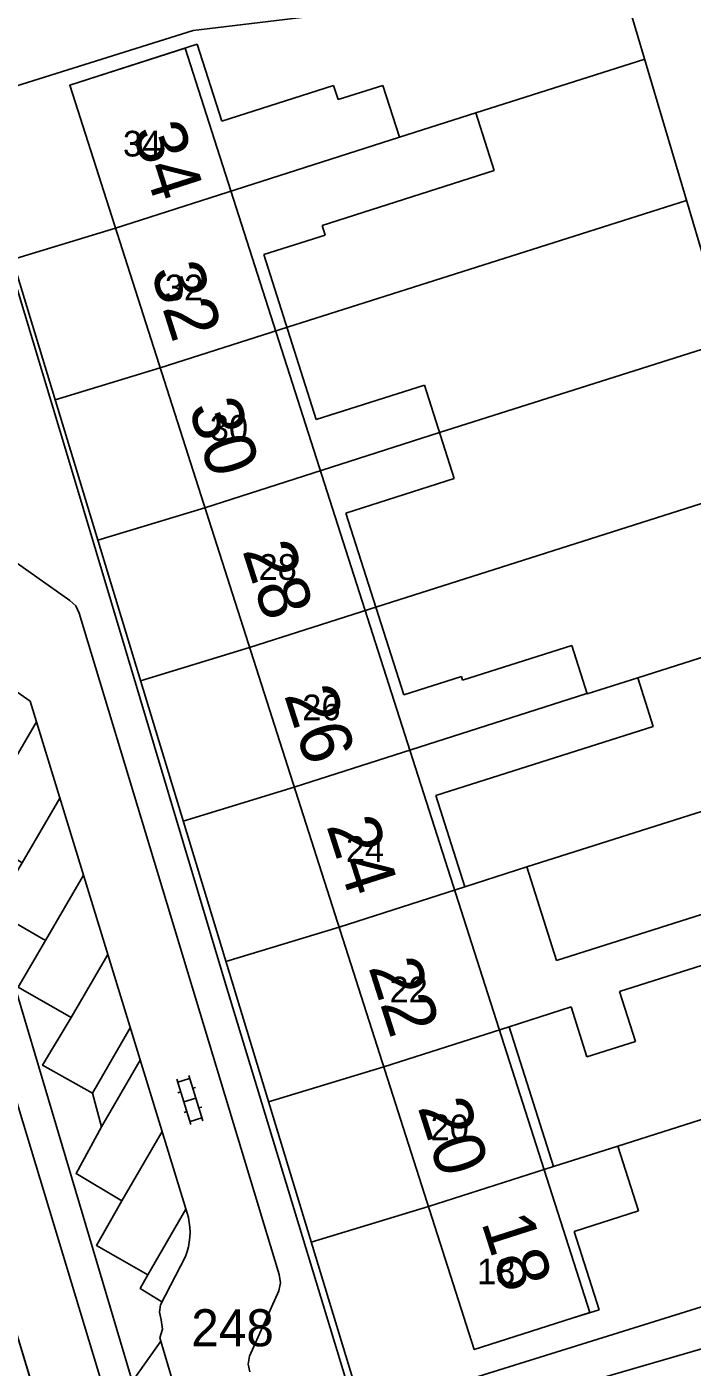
# Model space of a CAD drawing. Extents: x 148816 to 151297, y 399515 to 402500.
# Drawn here: x 149891.4 to 149923.7, y 400923.4 to 400988.6 of the extents above; entities that cross this region are included whole.
import ezdxf

# ---------------------------------------------------------------- set-up
doc = ezdxf.new("R2010")
doc.units = 0
for name, color, linetype in [('B01 Hoofdgebouw  [D] Norm', 7, 'Continuous'), ('B01 Hoofdgebouw  [T] Norm', 7, 'Continuous'), ('B01 hoofgebouw', 7, 'Continuous'), ('B07 Tussenmuur  [D] Norm', 7, 'Continuous'), ('G01 perceelsgrens', 7, 'Continuous'), ('S02 Open verharding  Norm', 7, 'Continuous'), ('T04 Haag heg  [D] Gem', 7, 'Continuous'), ('V00 Kant verharding algemeen  [T] Norm', 7, 'Continuous'), ('V00 Kant verharding algemeen secundair  [T] Gem', 7, 'Continuous'), ('Z01 perceelnummer', 7, 'Continuous'), ('Z02 huisnummer', 7, 'Continuous'), ('Z02 Huisnummer  [Tekst] Norm', 7, 'Continuous')]:
    doc.layers.add(name, color=color, linetype=linetype)

msp = doc.modelspace()

# ---------------------------------------------------------------- linework, layer by layer
at = {"layer": 'B01 Hoofdgebouw  [D] Norm'}
for p, q in [((149900.83, 400984.006), (149899.632, 400987.75)), ((149906.271, 400985.747), (149900.83, 400984.006)), ((149906.491, 400985.058), (149906.271, 400985.747)), ((149908.664, 400985.752), (149906.491, 400985.058)), ((149909.47, 400983.228), (149908.664, 400985.752)), ((149913.185, 400984.414), (149909.47, 400983.228)), ((149914.078, 400981.616), (149913.185, 400984.414)), ((149905.71, 400978.945), (149914.078, 400981.616)), ((149905.86, 400978.473), (149905.71, 400978.945)), ((149902.88, 400977.526), (149905.86, 400978.473)), ((149905.428, 400969.508), (149902.88, 400977.526)), ((149910.694, 400971.181), (149905.428, 400969.508)), ((149912.139, 400966.633), (149910.694, 400971.181)), ((149906.873, 400964.96), (149912.139, 400966.633)), ((149909.679, 400956.127), (149906.873, 400964.96)), ((149917.849, 400958.513), (149912.546, 400956.83)), ((149918.595, 400956.163), (149917.849, 400958.513)), ((149912.486, 400957.019), (149909.679, 400956.127)), ((149912.546, 400956.83), (149912.486, 400957.019)), ((149921.057, 400956.944), (149918.595, 400956.163)), ((149921.808, 400954.578), (149921.057, 400956.944)), ((149911.236, 400951.222), (149921.808, 400954.578)), ((149912.644, 400946.785), (149911.236, 400951.222)), ((149915.659, 400947.75), (149912.644, 400946.785)), ((149917.104, 400943.2), (149915.659, 400947.75)), ((149930.663, 400947.506), (149917.104, 400943.2)), ((149920.174, 400941.696), (149931.378, 400945.255)), ((149920.944, 400939.272), (149920.174, 400941.696)), ((149917.819, 400940.949), (149914.805, 400939.984)), ((149917.819, 400940.949), (149918.589, 400938.524)), ((149916.965, 400933.184), (149914.805, 400939.984)), ((149918.589, 400938.524), (149920.944, 400939.272)), ((149920.091, 400934.184), (149916.965, 400933.184)), ((149921.094, 400931.029), (149920.091, 400934.184)), ((149917.966, 400930.035), (149921.094, 400931.029)), ((149919.179, 400926.219), (149917.966, 400930.035)), ((149917.87, 400925.81), (149919.179, 400926.219))]:
    msp.add_line(p, q, dxfattribs=at)
at = {"layer": 'B01 Hoofdgebouw  [T] Norm'}
for p, q in [((149893.44, 400985.76), (149899.632, 400987.75)), ((149913.11, 400924.29), (149893.44, 400985.76)), ((149881.5, 400955.95), (149897.03, 400904.7)), ((149917.87, 400925.81), (149913.11, 400924.29))]:
    msp.add_line(p, q, dxfattribs=at)
at = {"layer": 'B01 hoofgebouw'}
for points in [[(149917.87, 400925.81), (149913.11, 400924.29), (149893.44, 400985.76), (149898.2, 400987.29)], [(149898.2, 400987.29), (149899.054, 400987.565), (149918.728, 400926.084), (149917.87, 400925.81)], [(149875.93, 400930.55), (149874.48, 400935.34), (149877.24, 400936.18), (149876.99, 400937.03), (149879.98, 400937.94), (149875.1, 400954), (149881.5, 400955.95), (149897.03, 400904.7), (149892.25, 400903.25)]]:
    msp.add_lwpolyline(points, dxfattribs=at)
at = {"layer": 'B07 Tussenmuur  [D] Norm'}
for p, q in [((149909.47, 400983.228), (149895.662, 400978.81)), ((149909.47, 400983.228), (149895.662, 400978.81)), ((149904.031, 400973.996), (149897.837, 400972.014)), ((149904.031, 400973.996), (149897.837, 400972.014)), ((149911.428, 400968.871), (149900.011, 400965.218)), ((149911.428, 400968.871), (149900.011, 400965.218)), ((149908.38, 400960.404), (149902.186, 400958.422)), ((149908.38, 400960.404), (149902.186, 400958.422)), ((149918.59, 400956.179), (149904.361, 400951.626)), ((149918.59, 400956.179), (149904.361, 400951.626)), ((149912.644, 400946.785), (149906.535, 400944.83)), ((149912.644, 400946.785), (149906.535, 400944.83)), ((149914.805, 400939.984), (149908.71, 400938.034)), ((149914.805, 400939.984), (149908.71, 400938.034)), ((149916.965, 400933.184), (149910.885, 400931.238)), ((149916.965, 400933.184), (149910.885, 400931.238))]:
    msp.add_line(p, q, dxfattribs=at)
at = {"layer": 'G01 perceelsgrens'}
for points in [[(149883.6, 401000), (149893.387, 400967.581), (149901.028, 400942.025), (149910.946, 400909.409), (149922.179, 400872.258), (149929.935, 400846.69), (149934.58, 400845.21)], [(149870.121, 400992.183), (149876.273, 400990.292), (149885.433, 400959.843), (149897.728, 400918.553), (149908.208, 400883.742), (149916.979, 400854.398), (149921.351, 400840.367)]]:
    msp.add_lwpolyline(points, dxfattribs=at)
at = {"layer": 'S02 Open verharding  Norm'}
for p, q in [((149898.652, 400937.433), (149899.333, 400935.236)), ((149898.697, 400937.289), (149899.27, 400937.467)), ((149899.225, 400937.61), (149899.906, 400935.413)), ((149898.844, 400936.812), (149898.701, 400936.767)), ((149899.566, 400936.512), (149898.992, 400936.334)), ((149899.561, 400937.034), (149899.418, 400936.989)), ((149899.14, 400935.857), (149898.997, 400935.812)), ((149899.857, 400936.079), (149899.714, 400936.034)), ((149899.288, 400935.379), (149899.861, 400935.557))]:
    msp.add_line(p, q, dxfattribs=at)
at = {"layer": 'T04 Haag heg  [D] Gem'}
for p, q in [((149913.185, 400984.414), (149921.399, 400987.024)), ((149904.031, 400973.996), (149923.433, 400980.162)), ((149890.65, 400977.285), (149895.662, 400978.81)), ((149911.428, 400968.871), (149925.454, 400973.328)), ((149892.727, 400970.459), (149897.837, 400972.014)), ((149908.38, 400960.404), (149927.551, 400966.496)), ((149894.803, 400963.634), (149900.011, 400965.218)), ((149921.057, 400956.944), (149928.488, 400959.305)), ((149896.88, 400956.808), (149902.186, 400958.422)), ((149915.659, 400947.75), (149929.266, 400952.074)), ((149898.956, 400949.982), (149904.361, 400951.626)), ((149901.033, 400943.156), (149906.535, 400944.83)), ((149920.091, 400934.184), (149933.606, 400938.479)), ((149903.109, 400936.33), (149908.71, 400938.034)), ((149905.186, 400929.504), (149910.885, 400931.238))]:
    msp.add_line(p, q, dxfattribs=at)
at = {"layer": 'V00 Kant verharding algemeen  [T] Norm'}
for p, q in [((149932.18, 400840.77), (149883.74, 401000)), ((149890.23, 400962.98), (149893.45, 400960.71)), ((149893.45, 400960.71), (149893.73, 400960.44)), ((149893.73, 400960.44), (149893.9, 400960.09)), ((149893.9, 400960.09), (149903.63, 400927.93)), ((149884.14, 400958.52), (149917.48, 400848.45)), ((149891.51, 400955.81), (149888.16, 400958.15)), ((149899.21, 400930.71), (149891.51, 400955.81)), ((149896.383, 400939.926), (149894.542, 400936.757)), ((149896.866, 400938.351), (149894.984, 400935.111)), ((149899.087, 400931.11), (149897.236, 400927.923)), ((149897.85, 400926.47), (149899.07, 400928.82)), ((149903.63, 400927.93), (149903.69, 400927.53)), ((149903.69, 400927.53), (149903.6, 400927.14)), ((149903.6, 400927.14), (149902.18, 400923.96)), ((149897.8, 400926.1), (149897.85, 400926.47)), ((149897.89, 400925.73), (149897.8, 400926.1)), ((149897.95, 400925.28), (149897.89, 400925.73)), ((149897.82, 400924.85), (149897.95, 400925.28)), ((149897.82, 400924.85), (149897.868, 400924.69)), ((149902.18, 400923.96), (149902.12, 400923.58)), ((149902.12, 400923.58), (149902.2, 400923.2))]:
    msp.add_line(p, q, dxfattribs=at)
for points in [[(149888.322, 400984.939), (149899.448, 400988.413), (149920.238, 400990.94), (149925.55, 400973.017), (149929.745, 400959.347), (149928.63, 400958.857), (149930.702, 400952.124)], [(149891.816, 400954.814), (149888.702, 400949.452), (149891.124, 400947.946), (149889.74, 400945.628), (149892.263, 400944.174), (149890.93, 400941.908), (149893.505, 400940.428), (149892.121, 400938.111), (149894.542, 400936.757), (149894.984, 400935.111), (149893.752, 400932.845), (149895.97, 400931.516), (149894.738, 400929.351), (149897.236, 400927.923), (149896.858, 400927.26), (149897.919, 400926.603)], [(149907.74, 400921.247), (149936.266, 400930.143), (149929.383, 400951.709), (149930.702, 400952.124), (149936.755, 400933.495), (149939.038, 400934.043), (149943.087, 400919.231), (149971.269, 400926.471)], [(149971.665, 400924.997), (149943.553, 400917.712), (149947.888, 400901.938), (149946.239, 400901.496), (149938.791, 400928.562), (149908.258, 400919.703)], [(149897.868, 400924.69), (149896.579, 400922.87), (149900.284, 400910.516), (149902.726, 400908.471)]]:
    msp.add_lwpolyline(points, dxfattribs=at)
msp.add_arc((149896.029, 400929.995), 3.261, 338.86881, 12.65839, dxfattribs=at)
at = {"layer": 'V00 Kant verharding algemeen secundair  [T] Gem'}
for p, q in [((149892.955, 400951.099), (149891.124, 400947.946)), ((149894.106, 400947.348), (149892.263, 400944.174)), ((149895.287, 400943.497), (149893.505, 400940.428)), ((149897.928, 400934.888), (149895.97, 400931.516)), ((149897.868, 400924.69), (149902.726, 400908.471))]:
    msp.add_line(p, q, dxfattribs=at)

# ---------------------------------------------------------------- texts
at = {"layer": 'Z01 perceelnummer'}
msp.add_text('248', height=1.8, dxfattribs=at).set_placement((149899.35, 400924.448))
at = {"layer": 'Z02 huisnummer'}
for s, p in [('34', (149896.464, 400983.528)), ('32', (149897.363, 400976.71)), ('30', (149899.2, 400970.085)), ('28', (149901.822, 400963.141)), ('26', (149903.853, 400956.117)), ('24', (149905.909, 400949.759)), ('22', (149907.953, 400942.881)), ('20', (149910.347, 400936.07)), ('18', (149913.44, 400930.478))]:
    msp.add_text(s, height=2.5, rotation=287.76432, dxfattribs=at).set_placement(p)
at = {"layer": 'Z02 Huisnummer  [Tekst] Norm'}
for s, p in [('34', (149896.029, 400982.294)), ('32', (149898.067, 400975.303)), ('30', (149900.252, 400968.476)), ('28', (149902.624, 400961.711)), ('26', (149904.747, 400954.884)), ('24', (149906.869, 400947.996)), ('22', (149908.991, 400941.169)), ('20', (149910.989, 400934.466)), ('18', (149913.248, 400927.461))]:
    msp.add_text(s, height=1.25, dxfattribs=at).set_placement(p)

doc.saveas('drawing.dxf')
